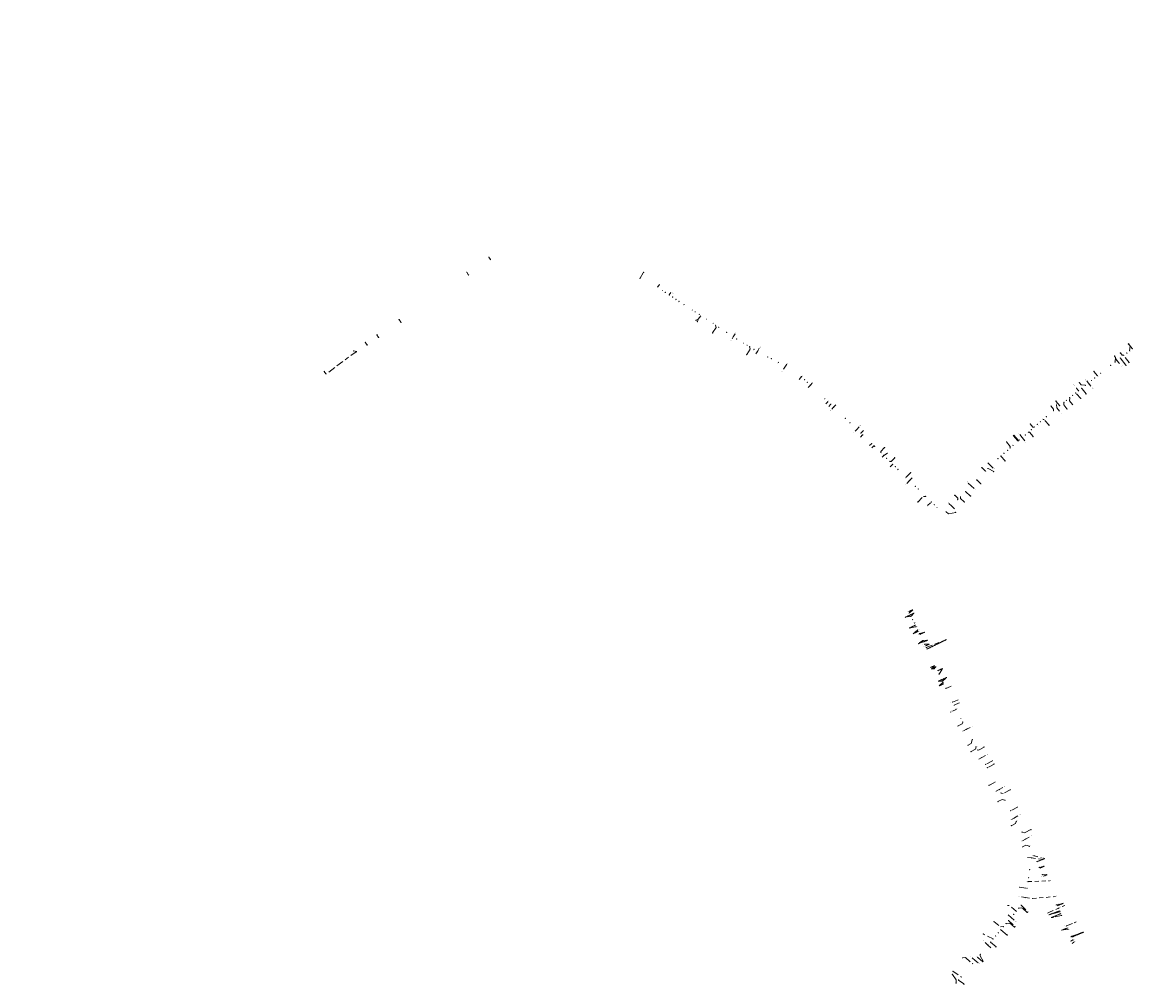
# Model space of a CAD drawing. Header units: inches. Extents: x 0 to 191500, y 0 to 342750.
# Tile 344 of 547: x 184623 to 185315, y 336118 to 336718. Entities that reach past the tile are written whole.
import ezdxf

# ---------------------------------------------------------------- set-up
doc = ezdxf.new("R2010")
doc.units = ezdxf.units.IN
doc.header["$MEASUREMENT"] = 0
for name, pattern in [('RI-GWA_HUISAANSLUITING', [23, 4, -1.8, 2.6, -1.8, 4.6, -1.8, 4.6, -1.8]), ('RI-HWA_KOLKAANSLUITING', [4.3, 2.5, -1.8]), ('STIPPELFIJN', [0.375, 0.25, -0.125])]:
    doc.linetypes.add(name, pattern=pattern)
doc.layers.get('0').update_dxf_attribs({"lineweight": 20})
for name, color, linetype, lineweight in [('ECW', 150, 'Continuous', 20), ('LOODLIJN', 11, 'STIPPELFIJN', 20), ('N-WE-RI-GWA-MAATVOERING-T25', 30, 'RI-GWA_HUISAANSLUITING', 20), ('N-WE-RI-GWA_HUISAANSLUITING', 30, 'RI-GWA_HUISAANSLUITING', 20), ('N-WE-RI-GWA_RIOOLPUT_ONTSTOPPINGSPUT-G', 30, 'Continuous', 20), ('N-WE-RI-HWA-MAATVOERING-T25', 151, 'Continuous', 20), ('N-WE-RI-HWA_KOLKAANSLUITING', 150, 'RI-HWA_KOLKAANSLUITING', 20), ('N-WE-RI-INLAAT', 7, 'Continuous', 20), ('Tekst algemeen', 7, 'Continuous', 20)]:
    doc.layers.add(name, color=color, linetype=linetype, lineweight=lineweight)
doc.styles.add('ISO', font='isocpeur.ttf', dxfattribs={"height": 2.5})
picture_1 = doc.add_image_def('image1.ecw', size_in_pixel=(220000, 285000))

# ---------------------------------------------------------------- blocks, each defined once
blk = doc.blocks.new('A$C2C270354')
h = blk.add_hatch(color=256)
h.dxf.hatch_style = 1
edge = h.paths.add_edge_path()
edge.add_arc((0, 0), 0.1, 0, 360)
blk.add_circle((0, 0), 0.1)

msp = doc.modelspace()

# ---------------------------------------------------------------- linework, layer by layer
at = {"layer": 'LOODLIJN'}
for p, q in [((185172.67528, 336347.35125), (185176.03686, 336348.87896)), ((185175.00986, 336350.97254), (185177.55497, 336352.13976)), ((185176.00159, 336348.93443), (185178.30665, 336350.02494)), ((185175.3509, 336340.69642), (185179.10276, 336342.48951)), ((185180.95654, 336338.68236), (185177.68367, 336337.18293)), ((185181.87764, 336336.76826), (185184.92157, 336338.09737)), ((185184.01687, 336332.35516), (185180.80542, 336330.84217)), ((185184.17176, 336332.00024), (185186.79116, 336333.14843)), ((185185.36853, 336329.55397), (185187.78286, 336330.62196)), ((185186.34184, 336327.58338), (185198.43608, 336333.49109)), ((185186.79116, 336333.14843), (185186.84738, 336333.17097)), ((185187.78286, 336330.62196), (185187.8093, 336330.63353)), ((185188.5011, 336316.09143), (185191.30549, 336317.29995)), ((185191.70866, 336316.44723), (185188.97383, 336315.21406)), ((185195.97618, 336315.4993), (185192.89674, 336314.03024)), ((185193.26578, 336307.52388), (185195.54141, 336308.55604)), ((185198.7665, 336309.97346), (185195.57591, 336308.47622)), ((185193.9263, 336304.65515), (185196.7757, 336305.95161)), ((185254.77353, 336195.08704), (185259.7386, 336197.08216)), ((185259.30845, 336192.24367), (185256.61371, 336191.06893)), ((185261.32288, 336187.00223), (185258.93123, 336186.0536)), ((185271.29341, 336169.20616), (185267.43313, 336167.63179)), ((185262.29545, 336162.00549), (185268.91379, 336164.44599)), ((185263.73188, 336160.26317), (185269.68374, 336162.75667)), ((185273.83648, 336153.80114), (185270.19743, 336152.41042)), ((185284.00074, 336151.26123), (185276.46036, 336148.07563))]:
    msp.add_line(p, q, dxfattribs=at)
at = {"layer": 'N-WE-RI-GWA-MAATVOERING-T25'}
for p, q in [((185187.7588, 336330.63365), (185187.8093, 336330.63353)), ((185200.93081, 336304.30019), (185201.46626, 336304.52347))]:
    msp.add_line(p, q, dxfattribs=at)
at = {"layer": 'N-WE-RI-GWA_HUISAANSLUITING'}
for p, q in [((184913.40999, 336571.80278), (184914.40745, 336570.27791)), ((184899.67559, 336562.35328), (184900.78636, 336560.56669)), ((185007.57558, 336558.63083), (185009.8, 336562.35314)), ((185045.44557, 336535.12369), (185043.87346, 336533.17987)), ((184857.49796, 336532.82756), (184858.61388, 336531.17213)), ((185043.87346, 336533.17987), (185042.48646, 336532.42385)), ((185043.32547, 336531.5434), (185043.87346, 336533.17987)), ((185052.81079, 336524.54243), (185054.98862, 336527.87595)), ((185054.98862, 336527.87595), (185054.66993, 336529.3981)), ((184843.70363, 336523.3455), (184844.73774, 336521.81239)), ((184836.42655, 336518.72443), (184837.59393, 336516.99375)), ((185074.06959, 336511.08234), (185076.17245, 336514.62671)), ((185076.17245, 336514.62671), (185075.82294, 336515.99742)), ((185311.83996, 336517.71178), (185312.8578, 336516.394)), ((185311.93314, 336517.79815), (185314.23535, 336514.81753)), ((185312.8578, 336516.394), (185312.52529, 336513.49669)), ((184830.66026, 336512.84439), (184812.24201, 336499.13919)), ((184829.13018, 336513.37089), (184831.23638, 336512.99722)), ((184831.17451, 336512.84792), (184830.66026, 336512.84439)), ((185303.23209, 336510.11942), (185303.84823, 336509.32172)), ((185303.84823, 336509.32172), (185303.48724, 336506.51726)), ((185306.83673, 336512.07877), (185307.90962, 336510.68972)), ((185307.90962, 336510.68972), (185308.79962, 336510.61806)), ((185312.29782, 336506.08902), (185308.79916, 336510.61866)), ((185312.29782, 336506.08902), (185308.79916, 336510.61866)), ((184811.87928, 336499.15588), (184810.81945, 336500.6076)), ((185290.39583, 336500.57293), (185292.5202, 336497.90779)), ((184812.24201, 336499.13919), (184811.87928, 336499.15588)), ((185281.29704, 336493.52175), (185282.33529, 336492.21921)), ((185282.19645, 336483.60537), (185279.03937, 336487.15944)), ((185279.47587, 336490.16204), (185280.76837, 336488.54052)), ((185282.33529, 336492.21921), (185285.00508, 336491.91805)), ((185285.47547, 336486.5253), (185282.66448, 336490.05186)), ((185266.71153, 336482.13317), (185269.04979, 336479.19968)), ((185271.50419, 336479.74938), (185271.67873, 336481.29519)), ((185273.53537, 336477.20115), (185271.50419, 336479.74938)), ((185275.07642, 336482.34101), (185275.28269, 336484.16788)), ((185277.02443, 336479.89712), (185275.07642, 336482.34101)), ((185263.50765, 336479.10883), (185265.18025, 336477.01046)), ((185265.18025, 336477.01046), (185265.06946, 336476.02641)), ((185250.64405, 336467.84961), (185252.31699, 336465.92198)), ((185252.31699, 336465.92198), (185253.16336, 336465.86216)), ((185259.28829, 336470.64813), (185258.72401, 336470.68804)), ((185262.43384, 336467.0237), (185259.28829, 336470.64813)), ((185240.20701, 336460.47825), (185243.10818, 336457.13542)), ((185240.51444, 336460.81145), (185243.12074, 336457.80837)), ((185250.11065, 336462.68307), (185249.54642, 336462.72294)), ((185252.47309, 336459.96099), (185250.11065, 336462.68307)), ((185159.96506, 336453.11937), (185157.6183, 336450.72273)), ((185235.85898, 336456.71668), (185238.17303, 336453.77917)), ((185238.17303, 336453.77917), (185238.10791, 336452.79449)), ((185243.12074, 336457.80837), (185243.82685, 336457.7576)), ((185157.6183, 336450.72273), (185157.62574, 336450.01566)), ((185163.9596, 336444.5077), (185163.25254, 336444.50026)), ((185166.23856, 336446.8351), (185163.9596, 336444.5077)), ((185234.9543, 336444.78915), (185232.44299, 336447.87935)), ((185176.25103, 336437.5915), (185173.372, 336434.65127)), ((185220.43318, 336440.70801), (185222.7032, 336438.52948)), ((185227.91209, 336438.14984), (185224.23159, 336440.12204)), ((185219.88262, 336430.52857), (185217.35381, 336432.95547)), ((185180.62333, 336419.1716), (185184.0822, 336422.70399)), ((185184.0828, 336422.704), (185185.49666, 336422.7192)), ((185203.60614, 336423.4322), (185205.49279, 336421.62159)), ((185205.49281, 336421.62053), (185205.51361, 336420.63139)), ((185207.28408, 336421.45196), (185207.2637, 336422.44167)), ((185209.55136, 336419.27705), (185207.28408, 336421.45196)), ((185175.3984, 336350.1835), (185177.53899, 336352.14)), ((185175.3509, 336340.69642), (185179.57082, 336341.54831)), ((185180.37556, 336339.38226), (185177.68367, 336337.18293)), ((185180.37556, 336339.38226), (185180.53517, 336339.51266)), ((185181.66214, 336337.23669), (185184.92051, 336338.09701)), ((185184.85881, 336330.64235), (185187.7588, 336330.63365)), ((185185.89777, 336328.49038), (185198.43608, 336333.49109)), ((185191.71759, 336316.44774), (185188.5011, 336316.09143)), ((185190.80696, 336315.37628), (185188.92201, 336315.36949)), ((185191.70866, 336316.44723), (185190.80696, 336315.37628)), ((185193.83517, 336312.05389), (185195.74318, 336315.10668)), ((185195.74318, 336315.10668), (185195.97618, 336315.4993)), ((185193.9263, 336304.65515), (185196.32506, 336306.89688)), ((185198.18697, 336303.08721), (185200.93081, 336304.30019)), ((185202.32696, 336294.52818), (185205.35725, 336295.83483)), ((185203.28292, 336292.55494), (185206.01652, 336293.79084)), ((185205.35725, 336295.83483), (185205.71692, 336295.98823)), ((185206.01652, 336293.79084), (185206.64858, 336294.07627)), ((185205.74812, 336279.70982), (185208.33062, 336281.10634)), ((185208.33062, 336281.10634), (185208.62404, 336282.08999)), ((185211.9012, 336267.71595), (185213.88178, 336268.78697)), ((185213.84053, 336263.70403), (185216.48211, 336265.1325)), ((185213.88178, 336268.78697), (185214.5699, 336271.09468)), ((185216.48211, 336265.1325), (185216.94825, 336266.69656)), ((185217.99853, 336264.75434), (185218.40493, 336264.63351)), ((185221.87959, 336266.51248), (185218.40493, 336264.63351)), ((185227.14749, 336257.97855), (185222.90364, 336255.68363)), ((185228.12751, 336255.95581), (185223.97171, 336253.70851)), ((185224.93172, 336242.63233), (185228.82331, 336244.73675)), ((185233.7521, 336237.53354), (185232.53491, 336237.90562)), ((185233.7521, 336237.53354), (185232.53491, 336237.90562)), ((185238.2254, 336239.91227), (185233.7521, 336237.53354)), ((185230.5814, 336232.54236), (185233.23984, 336233.95601)), ((185233.23984, 336233.95601), (185234.90592, 336233.44683)), ((185242.72269, 336229.10903), (185238.42722, 336226.82487)), ((185238.80765, 336217.52953), (185241.58211, 336219.00487)), ((185241.58211, 336219.00487), (185241.94852, 336220.2029)), ((185247.27383, 336213.02968), (185245.46989, 336213.58081)), ((185251.13283, 336215.08174), (185247.27383, 336213.02968)), ((185245.85222, 336204.35656), (185247.87693, 336205.43342)), ((185247.87693, 336205.43342), (185250.17721, 336204.73554)), ((185256.38594, 336191.56205), (185259.30845, 336192.24367)), ((185258.46176, 336187.04722), (185261.32288, 336187.00223)), ((185243.97407, 336179.24874), (185248.57653, 336178.53383)), ((185237.64046, 336167.92567), (185236.70382, 336167.84189)), ((185241.99154, 336164.28996), (185237.64046, 336167.92567)), ((185245.10154, 336168.01157), (185249.21361, 336163.87974)), ((185267.14674, 336168.26112), (185271.29341, 336169.20616)), ((185271.29341, 336169.20616), (185271.31676, 336169.2114)), ((185245.53087, 336166.31086), (185243.53051, 336166.13158)), ((185248.84717, 336163.53957), (185245.53087, 336166.31086)), ((185262.80658, 336162.13414), (185262.29545, 336162.00549)), ((185269.15066, 336163.93279), (185262.80658, 336162.13414)), ((185270.1748, 336161.67866), (185263.73428, 336160.2637)), ((185228.09162, 336157.84693), (185232.10826, 336154.49039)), ((185232.10826, 336154.49039), (185233.944, 336154.65982)), ((185238.0386, 336156.80092), (185235.54709, 336156.57818)), ((185237.15055, 336158.49695), (185241.25937, 336154.69152)), ((185240.92608, 336154.38797), (185238.0386, 336156.80092)), ((185240.92608, 336154.38797), (185238.0386, 336156.80092)), ((185273.23808, 336155.06471), (185278.41272, 336157.20551)), ((185278.41272, 336157.20551), (185278.78358, 336157.35538)), ((185278.78358, 336157.35538), (185279.30712, 336157.5703)), ((185227.53162, 336146.9864), (185221.50447, 336149.99865)), ((185274.17229, 336153.06043), (185270.19743, 336152.41042)), ((185276.21308, 336148.61117), (185277.15148, 336148.95544)), ((185277.15148, 336148.95544), (185284.00174, 336151.26157)), ((185277.85193, 336145.06021), (185276.87845, 336144.25064)), ((185210.25607, 336135.35891), (185208.49243, 336135.20092)), ((185210.25607, 336135.35891), (185214.70686, 336131.63955)), ((185221.09912, 336132.80979), (185217.91305, 336135.47626)), ((185219.43259, 336136.41528), (185219.51615, 336137.39462)), ((185219.43259, 336136.41528), (185221.33969, 336133.12936)), ((185202.51497, 336126.87991), (185207.67477, 336123.29427)), ((185204.52433, 336121.52117), (185202.04936, 336124.9352)), ((185204.52433, 336121.52117), (185204.44889, 336119.47427)), ((185206.06179, 336121.38422), (185209.45557, 336118.80659))]:
    msp.add_line(p, q, dxfattribs=at)
at = {"layer": 'N-WE-RI-GWA_HUISAANSLUITING', "ltscale": 100}
for p, q in [((185306.69897, 336508.99648), (185310.28653, 336504.38066)), ((185108.20583, 336497.32432), (185106.7298, 336495.59208)), ((185124.56005, 336481.72626), (185123.29623, 336480.41922)), ((185126.29678, 336480.06983), (185125.108, 336478.7712)), ((185146.2692, 336461.02088), (185144.999, 336459.68947)), ((185145.11138, 336462.12517), (185146.78086, 336463.75103)), ((185151.90668, 336455.6123), (185150.60323, 336454.39153)), ((185153.33646, 336454.21383), (185152.07935, 336453.00853)), ((185165.06316, 336442.77642), (185163.41234, 336441.20806)), ((185210.38319, 336425.69215), (185213.51248, 336422.90492)), ((185198.26584, 336413.06599), (185199.72545, 336411.85691)), ((185199.72545, 336411.85691), (185204.3074, 336412.72584)), ((185232.34091, 336152.74146), (185236.38731, 336149.39266)), ((185225.92853, 336145.06804), (185229.41844, 336142.01526))]:
    msp.add_line(p, q, dxfattribs=at)
at = {"layer": 'N-WE-RI-GWA_RIOOLPUT_ONTSTOPPINGSPUT-G'}
for p, q in [((184913.47195, 336571.89017), (184913.2917, 336571.80352)), ((184913.3385, 336571.93697), (184913.42515, 336571.75672)), ((184899.74138, 336562.43646), (184899.56113, 336562.3498)), ((184899.60793, 336562.48326), (184899.69458, 336562.303)), ((185009.89012, 336562.39646), (185009.70987, 336562.30981)), ((185009.75667, 336562.44326), (185009.84332, 336562.26301)), ((184857.563, 336532.90554), (184857.38275, 336532.81888)), ((184857.42955, 336532.95234), (184857.5162, 336532.77209)), ((185042.57659, 336532.46717), (185042.39634, 336532.38052)), ((185042.44313, 336532.51397), (185042.52979, 336532.33372)), ((185043.4156, 336531.58673), (185043.23534, 336531.50007)), ((185043.28214, 336531.63353), (185043.3688, 336531.45328)), ((184843.76424, 336523.42786), (184843.58398, 336523.34121)), ((184843.63078, 336523.47466), (184843.71744, 336523.29441)), ((185052.90091, 336524.58576), (185052.72066, 336524.49911)), ((185052.76746, 336524.63256), (185052.85411, 336524.45231)), ((184836.49316, 336518.80433), (184836.31291, 336518.71767)), ((184836.35971, 336518.85113), (184836.44637, 336518.67088)), ((185311.93009, 336517.75511), (185311.74984, 336517.66845)), ((185311.79663, 336517.8019), (185311.88329, 336517.62165)), ((185312.02327, 336517.84148), (185311.84302, 336517.75482)), ((185311.88982, 336517.88827), (185311.97647, 336517.70802)), ((184829.16133, 336513.41392), (184828.98108, 336513.32726)), ((184829.02788, 336513.46072), (184829.11454, 336513.28046)), ((185074.15971, 336511.12567), (185073.97946, 336511.03902)), ((185074.02626, 336511.17247), (185074.11291, 336510.99222)), ((185303.32221, 336510.16275), (185303.14196, 336510.07609)), ((185303.18876, 336510.20955), (185303.27542, 336510.0293)), ((185306.92685, 336512.12209), (185306.7466, 336512.03544)), ((185306.7934, 336512.16889), (185306.88006, 336511.98864)), ((184810.88976, 336500.67106), (184810.7095, 336500.5844)), ((184810.7563, 336500.71785), (184810.84296, 336500.5376)), ((185290.48596, 336500.61626), (185290.3057, 336500.5296)), ((185290.3525, 336500.66305), (185290.43916, 336500.4828)), ((185310.37666, 336504.42399), (185310.19641, 336504.33733)), ((185310.2432, 336504.47079), (185310.32986, 336504.29054)), ((185312.38795, 336506.13235), (185312.20769, 336506.04569)), ((185312.25449, 336506.17914), (185312.34115, 336505.99889)), ((185281.38717, 336493.56508), (185281.20691, 336493.47842)), ((185281.25371, 336493.61188), (185281.34037, 336493.43163)), ((185279.56599, 336490.20537), (185279.38574, 336490.11872)), ((185279.43254, 336490.25217), (185279.51919, 336490.07192)), ((185285.5656, 336486.56863), (185285.38535, 336486.48197)), ((185285.43215, 336486.61543), (185285.5188, 336486.43517)), ((185263.59778, 336479.15215), (185263.41753, 336479.0655)), ((185263.46433, 336479.19895), (185263.55098, 336479.0187)), ((185266.80165, 336482.17649), (185266.6214, 336482.08984)), ((185266.6682, 336482.22329), (185266.75486, 336482.04304)), ((185277.11456, 336479.94045), (185276.93431, 336479.85379)), ((185276.98111, 336479.98725), (185277.06776, 336479.807)), ((185282.28658, 336483.6487), (185282.10632, 336483.56205)), ((185282.15312, 336483.6955), (185282.23978, 336483.51525)), ((185273.62549, 336477.24448), (185273.44524, 336477.15782)), ((185273.49204, 336477.29128), (185273.5787, 336477.11102)), ((185250.73417, 336467.89293), (185250.55392, 336467.80628)), ((185250.60072, 336467.93973), (185250.68738, 336467.75948)), ((185262.52397, 336467.06703), (185262.34371, 336466.98037)), ((185262.39051, 336467.11383), (185262.47717, 336466.93357)), ((185240.29714, 336460.52158), (185240.11689, 336460.43492)), ((185240.16369, 336460.56837), (185240.25034, 336460.38812)), ((185240.60456, 336460.85478), (185240.42431, 336460.76813)), ((185240.47111, 336460.90158), (185240.55776, 336460.72133)), ((185252.56321, 336460.00432), (185252.38296, 336459.91766)), ((185252.42976, 336460.05111), (185252.51642, 336459.87086)), ((185160.05519, 336453.1627), (185159.87494, 336453.07604)), ((185159.92173, 336453.2095), (185160.00839, 336453.02925)), ((185235.94911, 336456.76), (185235.76885, 336456.67335)), ((185235.81565, 336456.8068), (185235.90231, 336456.62655)), ((185166.32868, 336446.87843), (185166.14843, 336446.79177)), ((185166.19523, 336446.92522), (185166.28188, 336446.74497)), ((185235.04442, 336444.83248), (185234.86417, 336444.74582)), ((185234.91097, 336444.87928), (185234.99763, 336444.69902)), ((185176.34116, 336437.63483), (185176.1609, 336437.54817)), ((185176.2077, 336437.68163), (185176.29436, 336437.50137)), ((185220.52331, 336440.75134), (185220.34306, 336440.66468)), ((185220.38985, 336440.79814), (185220.47651, 336440.61789)), ((185228.00221, 336438.19317), (185227.82196, 336438.10652)), ((185227.86876, 336438.23997), (185227.95541, 336438.05972)), ((185219.97274, 336430.5719), (185219.79249, 336430.48525)), ((185219.83929, 336430.6187), (185219.92595, 336430.43845)), ((185180.71697, 336419.21493), (185180.53671, 336419.12827)), ((185180.58351, 336419.26173), (185180.67017, 336419.08147)), ((185203.69627, 336423.47553), (185203.51602, 336423.38887)), ((185203.56282, 336423.52233), (185203.64947, 336423.34207)), ((185209.64149, 336419.32038), (185209.46124, 336419.23373)), ((185209.50803, 336419.36718), (185209.59469, 336419.18693)), ((185213.6026, 336422.94824), (185213.42235, 336422.86159)), ((185213.46915, 336422.99504), (185213.55581, 336422.81479)), ((185204.34793, 336412.76279), (185204.16768, 336412.67614)), ((185204.21448, 336412.80959), (185204.30113, 336412.62934)), ((185205.83824, 336279.75315), (185205.65799, 336279.66649)), ((185205.70479, 336279.79994), (185205.79144, 336279.61969)), ((185211.99133, 336267.75928), (185211.81108, 336267.67262)), ((185211.85787, 336267.80608), (185211.94453, 336267.62582)), ((185221.96971, 336266.5558), (185221.78946, 336266.46915)), ((185221.83626, 336266.6026), (185221.92291, 336266.42235)), ((185213.93066, 336263.74735), (185213.7504, 336263.6607)), ((185213.7972, 336263.79415), (185213.88386, 336263.6139)), ((185227.23762, 336258.02187), (185227.05737, 336257.93522)), ((185227.10417, 336258.06867), (185227.19082, 336257.88842)), ((185228.21763, 336255.99914), (185228.03738, 336255.91249)), ((185228.08418, 336256.04594), (185228.17084, 336255.86569)), ((185225.02185, 336242.67565), (185224.8416, 336242.589)), ((185224.8884, 336242.72245), (185224.97505, 336242.5422)), ((185238.31553, 336239.95559), (185238.13527, 336239.86894)), ((185238.18207, 336240.00239), (185238.26873, 336239.82214)), ((185230.67153, 336232.58569), (185230.49128, 336232.49903)), ((185230.53808, 336232.63249), (185230.62473, 336232.45224)), ((185242.81282, 336229.15236), (185242.63257, 336229.0657)), ((185242.67937, 336229.19916), (185242.76602, 336229.0189)), ((185238.89778, 336217.57285), (185238.71753, 336217.4862)), ((185238.76433, 336217.61965), (185238.85098, 336217.4394)), ((185251.22296, 336215.12507), (185251.0427, 336215.03841)), ((185251.0895, 336215.17187), (185251.17616, 336214.99162)), ((185245.94235, 336204.39989), (185245.7621, 336204.31323)), ((185245.80889, 336204.44669), (185245.89555, 336204.26643)), ((185258.91952, 336192.17258), (185258.73927, 336192.08592)), ((185258.78606, 336192.21938), (185258.87272, 336192.03913)), ((185261.03898, 336187.06126), (185260.85873, 336186.9746)), ((185260.90553, 336187.10806), (185260.99218, 336186.92781)), ((185244.0642, 336179.29207), (185243.88395, 336179.20542)), ((185243.93075, 336179.33887), (185244.0174, 336179.15862)), ((185236.79395, 336167.88522), (185236.61369, 336167.79856)), ((185236.66049, 336167.93202), (185236.74715, 336167.75177)), ((185270.69157, 336169.09837), (185270.51131, 336169.01172)), ((185270.55811, 336169.14517), (185270.64477, 336168.96492)), ((185248.93729, 336163.58289), (185248.75704, 336163.49624)), ((185248.80384, 336163.62969), (185248.89049, 336163.44944)), ((185249.30374, 336163.92307), (185249.12348, 336163.83641)), ((185249.17028, 336163.96987), (185249.25694, 336163.78961)), ((185263.41253, 336162.32161), (185263.23228, 336162.23495)), ((185263.27908, 336162.3684), (185263.36573, 336162.18815)), ((185264.81695, 336160.58896), (185264.90361, 336160.40871)), ((185228.18175, 336157.89026), (185228.0015, 336157.80361)), ((185228.04829, 336157.93706), (185228.13495, 336157.75681)), ((185241.01621, 336154.4313), (185240.83595, 336154.34464)), ((185240.88275, 336154.4781), (185240.96941, 336154.29784)), ((185241.34949, 336154.73485), (185241.16924, 336154.64819)), ((185241.21604, 336154.78165), (185241.30269, 336154.6014)), ((185264.95041, 336160.54217), (185264.77016, 336160.45551)), ((185278.50285, 336157.24884), (185278.3226, 336157.16218)), ((185278.36939, 336157.29563), (185278.45605, 336157.11538)), ((185221.5946, 336150.04198), (185221.41435, 336149.95532)), ((185221.46115, 336150.08877), (185221.5478, 336149.90852)), ((185236.47743, 336149.43599), (185236.29718, 336149.34933)), ((185236.34398, 336149.48279), (185236.43064, 336149.30253)), ((185229.50856, 336142.05859), (185229.32831, 336141.97194)), ((185229.37511, 336142.10539), (185229.46176, 336141.92514)), ((185208.58256, 336135.24425), (185208.40231, 336135.1576)), ((185208.44911, 336135.29105), (185208.53576, 336135.1108)), ((185221.05579, 336132.89992), (185221.14244, 336132.71967)), ((185221.42982, 336133.17269), (185221.24957, 336133.08603)), ((185221.29636, 336133.21949), (185221.38302, 336133.03924)), ((185202.6051, 336126.92324), (185202.42485, 336126.83658)), ((185202.47164, 336126.97004), (185202.5583, 336126.78978)), ((185221.18924, 336132.85312), (185221.00899, 336132.76647)), ((185202.13948, 336124.97853), (185201.95923, 336124.89188)), ((185202.00603, 336125.02533), (185202.09269, 336124.84508)), ((185209.54569, 336118.84992), (185209.36544, 336118.76327)), ((185209.41224, 336118.89672), (185209.4989, 336118.71647))]:
    msp.add_line(p, q, dxfattribs=at)
for centre in [(184913.38183, 336571.84684), (184899.65126, 336562.39313), (185009.8, 336562.35314), (184857.47288, 336532.86221), (185042.48646, 336532.42385), (185043.32547, 336531.5434), (184843.67411, 336523.38453), (185052.81079, 336524.54243), (184836.40304, 336518.761), (185311.83996, 336517.71178), (185311.93314, 336517.79815), (184829.07121, 336513.37059), (185074.06959, 336511.08234), (185303.23209, 336510.11942), (185306.83673, 336512.07877), (184810.79963, 336500.62773), (185290.39583, 336500.57293), (185310.28653, 336504.38066), (185312.29782, 336506.08902), (185281.29704, 336493.52175), (185279.47587, 336490.16204), (185285.47547, 336486.5253), (185263.50765, 336479.10883), (185266.71153, 336482.13317), (185277.02443, 336479.89712), (185282.19645, 336483.60537), (185273.53537, 336477.20115), (185250.64405, 336467.84961), (185262.43384, 336467.0237), (185240.20701, 336460.47825), (185240.51444, 336460.81145), (185252.47309, 336459.96099), (185159.96506, 336453.11937), (185235.85898, 336456.71668), (185166.23856, 336446.8351), (185234.9543, 336444.78915), (185176.25103, 336437.5915), (185220.43318, 336440.70801), (185227.91209, 336438.14984), (185219.88262, 336430.52857), (185180.62684, 336419.1716), (185203.60614, 336423.4322), (185209.55136, 336419.27705), (185213.51248, 336422.90492), (185204.2578, 336412.71946), (185205.74812, 336279.70982), (185211.9012, 336267.71595), (185221.87959, 336266.51248), (185213.84053, 336263.70403), (185227.14749, 336257.97855), (185228.12751, 336255.95581), (185224.93172, 336242.63233), (185238.2254, 336239.91227), (185230.5814, 336232.54236), (185242.72269, 336229.10903), (185238.80765, 336217.52953), (185251.13283, 336215.08174), (185245.85222, 336204.35656), (185258.82939, 336192.12925), (185260.94885, 336187.01793), (185243.97407, 336179.24874), (185236.70382, 336167.84189), (185270.60144, 336169.05504), (185248.84717, 336163.53957), (185249.21361, 336163.87974), (185263.3224, 336162.27828), (185264.86028, 336160.49884), (185228.09162, 336157.84693), (185240.92608, 336154.38797), (185241.25937, 336154.69152), (185278.41272, 336157.20551), (185221.50447, 336149.99865), (185236.38731, 336149.39266), (185229.41844, 336142.01526), (185208.49243, 336135.20092), (185221.09912, 336132.80979), (185221.33969, 336133.12936), (185202.51497, 336126.87991), (185202.04936, 336124.9352), (185209.45557, 336118.80659)]:
    msp.add_circle(centre, 0.1, dxfattribs=at)
at = {"layer": 'N-WE-RI-HWA_KOLKAANSLUITING', "ltscale": 100}
for p, q in [((185018.22329, 336553.20927), (185018.71198, 336553.32746)), ((185018.71198, 336553.32746), (185019.70107, 336554.70948)), ((185025.79971, 336548.25947), (185026.86694, 336549.85296)), ((185080.73835, 336513.08053), (185081.85648, 336515.05692)), ((185080.73835, 336513.08053), (185079.80823, 336511.46179)), ((185159.41305, 336448.27033), (185161.657, 336449.598))]:
    msp.add_line(p, q, dxfattribs=at)
at = {"layer": 'N-WE-RI-HWA_KOLKAANSLUITING'}
for p, q in [((185065.69706, 336522.19481), (185064.88461, 336520.91883)), ((185065.69706, 336522.19481), (185066.76722, 336523.93003)), ((185304.72044, 336507.46828), (185303.92713, 336508.51213)), ((185304.72044, 336507.46828), (185307.04993, 336504.44711)), ((185098.18064, 336503.82426), (185097.03134, 336502.07991)), ((185098.18064, 336503.82426), (185099.00514, 336505.08965)), ((185113.70548, 336492.07896), (185114.73049, 336493.27311)), ((185286.85766, 336493.39422), (185285.84107, 336494.72371)), ((185286.85766, 336493.39422), (185288.90436, 336490.7925)), ((185113.70548, 336492.07896), (185112.42504, 336490.62769)), ((185128.17824, 336478.27537), (185129.5106, 336479.6891)), ((185267.30825, 336477.81151), (185267.08811, 336479.89755)), ((185128.17824, 336478.27537), (185127.08087, 336477.11851)), ((185267.30825, 336477.81151), (185269.42402, 336475.20605)), ((185142.65101, 336464.47178), (185144.06909, 336465.98177)), ((185142.65101, 336464.47178), (185141.59035, 336463.35433)), ((185245.65963, 336459.34977), (185244.13627, 336461.20057)), ((185245.65963, 336459.34977), (185247.39085, 336457.22427)), ((185159.41305, 336448.27033), (185158.41656, 336447.25211)), ((185225.96264, 336441.92578), (185224.04667, 336443.8786)), ((185225.96264, 336441.92578), (185227.64839, 336440.26591)), ((185175.49812, 336432.53755), (185173.75154, 336430.72754)), ((185175.49812, 336432.53755), (185177.34826, 336434.49625)), ((185213.84529, 336429.29962), (185211.93848, 336431.06888)), ((185213.84529, 336429.29962), (185215.70501, 336427.56566)), ((185186.74903, 336416.95371), (185189.03814, 336419.29408)), ((185201.72794, 336416.67346), (185200.05731, 336418.26402)), ((185201.72794, 336416.67346), (185203.812, 336414.66627)), ((185176.40393, 336348.08418), (185172.67528, 336347.35125)), ((185176.40393, 336348.08418), (185178.33652, 336350.0406)), ((185183.7675, 336332.85265), (185180.80542, 336330.84217)), ((185183.7675, 336332.85265), (185186.75162, 336333.16097)), ((185186.75162, 336333.16097), (185186.85075, 336333.17132)), ((185195.98332, 336307.64227), (185193.26578, 336307.52388)), ((185195.98332, 336307.64227), (185198.7665, 336309.97346)), ((185201.35449, 336288.49083), (185200.8728, 336288.24995)), ((185204.49278, 336290.0404), (185201.35449, 336288.49083)), ((185211.04996, 336277.60391), (185214.10597, 336279.26005)), ((185211.04996, 336277.60391), (185209.15533, 336276.57535)), ((185220.51576, 336260.09938), (185218.65123, 336259.08563)), ((185220.51576, 336260.09938), (185223.58755, 336261.76407)), ((185231.38462, 336240.0688), (185229.52775, 336239.05164)), ((185231.38462, 336240.0688), (185234.44514, 336241.72216)), ((185240.77475, 336222.41022), (185243.97832, 336224.14954)), ((185240.77475, 336222.41022), (185239.04973, 336221.47816)), ((185247.81735, 336209.16629), (185245.93612, 336208.18798)), ((185247.81735, 336209.16629), (185251.1352, 336210.96765)), ((185251.52346, 336197.50548), (185248.71481, 336197.85709)), ((185251.49464, 336197.50902), (185257.54908, 336196.76558)), ((185253.02178, 336198.85281), (185257.66335, 336197.61089)), ((185258.45438, 336197.40231), (185258.93945, 336197.27097)), ((185249.22919, 336182.68108), (185262.65111, 336183.20672)), ((185247.68601, 336172.80089), (185244.46403, 336173.30916)), ((185247.68601, 336172.80089), (185252.02041, 336172.15018)), ((185252.02041, 336172.15018), (185266.43609, 336173.42729)), ((185262.61625, 336163.69491), (185272.1546, 336167.89489)), ((185238.7537, 336160.41537), (185236.64388, 336162.20961)), ((185262.61637, 336163.69496), (185261.35439, 336163.13736)), ((185238.7537, 336160.41537), (185241.11676, 336158.35202)), ((185280.37192, 336150.03843), (185283.7403, 336151.63009)), ((185224.32761, 336143.15229), (185222.17413, 336145.17324)), ((185224.32761, 336143.15229), (185226.3238, 336141.33266)), ((185276.36507, 336145.89496), (185275.77841, 336145.59958)), ((185277.25801, 336146.34514), (185276.36507, 336145.89496)), ((185216.33806, 336133.59153), (185214.02633, 336135.50884)), ((185216.33806, 336133.59153), (185218.35861, 336131.93039))]:
    msp.add_line(p, q, dxfattribs=at)

# ---------------------------------------------------------------- block references
at = {"layer": 'N-WE-RI-INLAAT', "rotation": 0.06357443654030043}
for p in [(184914.40745, 336570.27791), (184900.78636, 336560.56669), (185007.57558, 336558.63083), (185021.61384, 336550.99417), (185023.29259, 336549.89742), (185025.79971, 336548.25947), (185027.89264, 336546.89213), (185029.98557, 336545.52478), (185031.91107, 336544.26682), (185035.00861, 336542.24315), (185040.26477, 336538.80841), (185041.93933, 336537.71487), (185044.45091, 336536.07414), (184858.61388, 336531.17213), (185048.95391, 336533.13405), (185053.13883, 336530.39791), (185054.66993, 336529.3981), (185056.66299, 336528.0911), (184844.73774, 336521.81239), (185061.50964, 336524.92707), (185065.69706, 336522.19481), (185067.78982, 336520.82718), (184837.59393, 336516.99375), (185072.1381, 336518.18304), (185074.28816, 336516.90741), (185075.82294, 336515.99742), (185078.58828, 336514.35616), (185314.23535, 336514.81753), (185080.73835, 336513.08053), (185087.12382, 336509.65493), (185089.33518, 336508.48879), (185304.72044, 336507.46828), (185306.69897, 336508.99648), (185308.79962, 336510.61806), (185310.77768, 336512.14688), (185312.52529, 336513.49669), (185093.75791, 336506.15653), (185098.18064, 336503.82426), (185300.76337, 336504.41187), (185303.48724, 336506.51726), (185108.20583, 336497.32432), (185110.08729, 336495.52985), (185111.82402, 336493.87342), (185286.85766, 336493.39422), (185288.8126, 336494.95249), (185290.76754, 336496.51076), (185292.5197, 336497.90841), (185294.47514, 336499.46606), (185113.70548, 336492.07896), (185279.03788, 336487.16112), (185280.76109, 336488.53522), (185282.66219, 336490.05058), (185284.9978, 336491.91275), (185122.67859, 336483.52073), (185124.56005, 336481.72626), (185126.29678, 336480.06983), (185269.04979, 336479.19968), (185271.67873, 336481.29519), (185273.17307, 336482.48632), (185275.28269, 336484.16788), (185277.08296, 336485.60286), (185128.17824, 336478.27537), (185260.76436, 336472.45881), (185265.06963, 336476.02704), (185267.30825, 336477.81151), (185135.41463, 336471.37357), (185138.30918, 336468.61286), (185253.16336, 336465.86216), (185255.10009, 336467.54292), (185256.98818, 336469.18155), (185258.72401, 336470.68804), (185142.65101, 336464.47178), (185145.11138, 336462.12517), (185146.2692, 336461.02088), (185245.65963, 336459.34977), (185247.54772, 336460.9884), (185249.54798, 336462.72283), (185251.3239, 336464.26566), (185151.90668, 336455.6123), (185153.33646, 336454.21383), (185153.69391, 336453.86421), (185236.59679, 336451.48434), (185238.10791, 336452.79449), (185239.99536, 336454.43387), (185243.10818, 336457.13542), (185243.82685, 336457.7576), (185157.62591, 336450.0095), (185159.41305, 336448.27033), (185161.20028, 336446.52225), (185163.25254, 336444.50026), (185230.5549, 336446.24072), (185232.44299, 336447.87935), (185234.33108, 336449.51798), (185165.03351, 336442.75608), (185166.56197, 336441.27799), (185168.3492, 336439.5299), (185222.7032, 336438.52948), (185224.23159, 336440.12204), (185225.96264, 336441.92578), (185173.35344, 336434.63526), (185175.49812, 336432.53755), (185217.35381, 336432.95547), (185179.07258, 336429.04138), (185180.85981, 336427.29329), (185210.38319, 336425.69215), (185213.84529, 336429.29962), (185185.4966, 336422.7192), (185189.03814, 336419.29408), (185190.82538, 336417.54599), (185205.51361, 336420.63126), (185207.2637, 336422.44167), (185192.61261, 336415.79791), (185198.26584, 336413.06599), (185201.72794, 336416.67346), (185175.3984, 336350.1835), (185176.40663, 336348.08692), (185177.40805, 336346.01117), (185178.50632, 336343.74351), (185179.57082, 336341.54831), (185180.55103, 336339.52276), (185181.66214, 336337.23669), (185183.77936, 336332.84879), (185184.85881, 336330.64235), (185185.89777, 336328.49038), (185191.70822, 336316.4467), (185193.83517, 336312.05389), (185195.98332, 336307.64227), (185196.32506, 336306.89688), (185198.2071, 336303.08748), (185202.32696, 336294.52818), (185203.28292, 336292.55494), (185204.48127, 336290.04291), (185207.43487, 336284.28905), (185208.61926, 336282.07393), (185211.04996, 336277.60391), (185214.5699, 336271.09468), (185216.94825, 336266.69656), (185217.99853, 336264.75434), (185220.51576, 336260.09938), (185222.90364, 336255.68363), (185223.97171, 336253.70851), (185228.82331, 336244.73675), (185231.38462, 336240.0688), (185232.53491, 336237.90562), (185234.90592, 336233.44683), (185238.42722, 336226.82487), (185240.77475, 336222.41022), (185241.94852, 336220.2029), (185245.46989, 336213.58081), (185247.81735, 336209.16629), (185250.17721, 336204.73554), (185251.52346, 336197.50548), (185253.02039, 336198.85213), (185250.37215, 336190.09358), (185256.38091, 336191.57207), (185249.22919, 336182.68108), (185249.60466, 336185.15271), (185258.46596, 336187.05572), (185248.57653, 336178.53383), (185245.10154, 336168.01157), (185247.68601, 336172.80089), (185267.14674, 336168.26112), (185240.35638, 336162.33324), (185241.99154, 336164.28996), (185243.53051, 336166.13158), (185268.14135, 336166.11188), (185269.1608, 336163.89255), (185270.17451, 336161.67371), (185233.94848, 336154.65846), (185235.54709, 336156.57818), (185237.15055, 336158.49695), (185238.7537, 336160.41537), (185273.24659, 336155.05593), (185227.53162, 336146.9864), (185229.13472, 336148.90475), (185230.73781, 336150.82311), (185232.34091, 336152.74146), (185274.18141, 336153.02098), (185276.22999, 336148.61614), (185224.32761, 336143.15229), (185225.92853, 336145.06804), (185277.24707, 336146.35767), (185277.85165, 336145.05912), (185216.33806, 336133.59153), (185217.91305, 336135.47626), (185219.51615, 336137.39462), (185214.70753, 336131.639), (185204.44889, 336119.47427), (185206.06179, 336121.38422), (185207.67477, 336123.29427)]:
    msp.add_blockref('A$C2C270354', p, dxfattribs=at)

# ---------------------------------------------------------------- texts
at = {"layer": 'N-WE-RI-GWA-MAATVOERING-T25', "style": 'ISO'}
for s, rotation, p in [('11.70', 58.84680961, (185007.10573, 336557.70362)), ('4.30', 236.82743313, (185021.45411, 336550.91296)), ('6.30', 236.82743313, (185023.15892, 336549.83221)), ('11.80', 236.82743313, (185027.74182, 336546.85307)), ('14.30', 236.82743313, (185029.79062, 336545.40208)), ('16.30', 236.82743313, (185031.79606, 336544.23563)), ('19.30', 236.82743313, (185034.88991, 336542.18606)), ('430', 236.82743313, (185039.92263, 336538.5922)), ('630', 236.82743313, (185041.7121, 336537.54829)), ('930', 236.82743313, (185044.27482, 336535.98598)), ('4.00', 241.62499034, (185049.27355, 336533.74957)), ('9.00', 241.62499034, (185053.37183, 336530.93284)), ('11.50', 241.62499034, (185054.99612, 336530.13416)), ('14.00', 239.87965812, (185056.51937, 336528.0137)), ('19.00', 236.662742, (185061.35189, 336524.85013)), ('26.50', 236.662742, (185067.61464, 336520.74393)), ('3.30', 241.62499034, (185071.97149, 336518.05688)), ('6.30', 241.62499034, (185074.12525, 336516.75803)), ('8.80', 241.62499034, (185076.08778, 336516.65732)), ('11.30', 241.62499034, (185078.41107, 336514.23385)), ('21.30', 312.76433307, (185314.2893, 336514.57935)), ('5.90', 237.01991137, (185086.8807, 336509.46643)), ('8.40', 237.01991137, (185089.20193, 336508.4106)), ('11.30', 312.76433307, (185306.20497, 336509.45143)), ('13.80', 312.76433307, (185308.9853, 336510.57418)), ('16.30', 312.76433307, (185310.80166, 336512.00267)), ('18.80', 312.76433307, (185312.58516, 336513.24613)), ('13.40', 237.01991137, (185093.60724, 336506.07922)), ('3.80', 312.76433307, (185300.79304, 336504.2496)), ('6.30', 312.76433307, (185303.54079, 336506.33687)), ('3.80', 225.7755933, (185108.59374, 336497.8599)), ('6.40', 225.7755933, (185109.91105, 336495.42389)), ('8.80', 225.7755933, (185111.64164, 336493.78184)), ('sportpark', 308.64950329, (185276.81363, 336492.96407)), ('rioolaaansluiting', 308.64950329, (185277.04793, 336493.15144)), ('33.70', 312.76433307, (185288.85784, 336494.77265)), ('36.20', 312.76433307, (185290.81803, 336496.3771)), ('38.70', 312.76433307, (185292.57545, 336497.73005)), ('41.20', 312.76433307, (185294.51204, 336499.29562)), ('18.70', 312.76433307, (185276.55348, 336486.04169)), ('21.20', 312.76433307, (185278.52258, 336487.60419)), ('23.70', 312.76433307, (185280.82134, 336488.36103)), ('26.20', 312.76433307, (185282.11722, 336490.4729)), ('28.70', 312.76433307, (185285.05355, 336491.73439)), ('23.80', 225.7755933, (185122.49149, 336483.38693)), ('26.40', 225.7755933, (185124.99813, 336482.32519)), ('28.80', 225.7755933, (185126.74384, 336480.64827)), ('11.20', 312.76433307, (185271.19711, 336481.68997)), ('13.70', 312.76433307, (185272.62954, 336482.92805)), ('16.20', 312.76433307, (185274.76068, 336484.60475)), ('43.80', 312.76433307, (185260.77492, 336472.30222)), ('3.70', 312.76433307, (185265.12988, 336475.85285)), ('8.70', 312.76433307, (185269.1057, 336479.02195)), ('41.40', 225.7755933, (185135.16484, 336471.16362)), ('45.40', 225.7755933, (185138.14185, 336468.62347)), ('33.80', 312.76433307, (185253.2192, 336465.6838)), ('36.30', 312.76433307, (185255.11494, 336467.41479)), ('38.80', 312.76433307, (185257.02712, 336469.03158)), ('41.30', 312.76433307, (185258.14458, 336471.16488)), ('54.80', 225.7755933, (185144.91161, 336462.08321)), ('56.40', 225.7755933, (185146.72029, 336461.6292)), ('26.30', 312.76433307, (185247.60167, 336460.83714)), ('28.80', 312.76433307, (185248.99066, 336463.16655)), ('31.30', 312.76433307, (185251.34587, 336464.12347)), ('3.00', 225.7755933, (185152.27525, 336456.08997)), ('6.50', 225.7755933, (185153.53128, 336453.81449)), ('6.00', 225.7755933, (185153.68717, 336454.69008)), ('11.80', 312.76433307, (185236.09465, 336451.87442)), ('13.80', 312.76433307, (185238.2021, 336452.61968)), ('16.80', 312.76433307, (185239.45295, 336454.92319)), ('18.80', 312.76433307, (185243.14681, 336456.89977)), ('21.30', 312.76433307, (185243.91154, 336457.55849)), ('11.00', 225.7755933, (185157.63169, 336449.88272)), ('16.00', 225.7755933, (185161.05166, 336446.45627)), ('3.80', 312.76433307, (185230.0461, 336446.64762)), ('6.30', 312.76433307, (185231.86023, 336448.35506)), ('8.80', 312.76433307, (185233.88226, 336449.8803)), ('18.50', 221.89410479, (185163.01258, 336444.43823)), ('21.00', 221.89410479, (185165.46829, 336443.29489)), ('23.50', 221.89410479, (185166.41252, 336441.23104)), ('26.50', 221.89410479, (185168.19859, 336439.48469)), ('37.00', 316.22970187, (185222.79992, 336438.29608)), ('39.50', 316.22970187, (185223.54127, 336440.62852)), ('33.00', 222.16026235, (185173.20122, 336434.47871)), ('29.50', 316.22970187, (185216.745, 336433.40877)), ('41.00', 222.16026235, (185178.93059, 336428.98727)), ('43.50', 222.16026235, (185180.72129, 336427.23966)), ('19.50', 316.22970187, (185210.57572, 336425.70669)), ('48.50', 228.17718259, (185185.94831, 336423.35858)), ('53.50', 228.17718259, (185190.58867, 336417.42765)), ('12.00', 316.22970187, (185205.55915, 336420.47286)), ('14.50', 316.22970187, (185206.65775, 336422.87432)), ('55.50', 228.17718259, (185192.38084, 336415.7433)), ('2.00', 316.22970187, (185197.76933, 336413.58304)), ('2.80', 207.84596453, (185207.21965, 336284.27751)), ('5.30', 207.84596453, (185209.13838, 336282.43433)), ('17.80', 205.92391708, (185215.25388, 336271.48171)), ('22.80', 207.03357683, (185217.63058, 336267.08504)), ('25.30', 206.14830713, (185217.81673, 336264.77075)), ('35.30', 206.8218533, (185222.72217, 336255.70003)), ('37.80', 208.21366196, (185223.78955, 336253.72379)), ('48.40', 209.48820081, (185229.50253, 336245.12544)), ('5.25', 206.7952692, (185232.94161, 336238.40581)), ('10.30', 203.92232126, (185235.57647, 336233.8215)), ('17.80', 208.38521407, (185238.24086, 336226.84733)), ('25.30', 207.69403307, (185242.5608, 336220.74003)), ('32.30', 205.38141361, (185245.28821, 336213.59698)), ('42.80', 206.74804271, (185250.85757, 336205.12406)), ('11.25', 170.76326779, (185250.19409, 336190.22585)), ('16.25', 170.76326779, (185249.45386, 336185.27059)), ('23.75', 170.76326779, (185249.37866, 336178.53399)), ('3.60', 143.31233524, (185245.0221, 336168.2302)), ('11.00', 143.31233524, (185240.94497, 336162.00621)), ('8.45', 143.31233524, (185242.72009, 336163.89799)), ('6.05', 143.31233524, (185243.4362, 336166.33496)), ('21.00', 143.31233524, (185234.66889, 336154.26293)), ('18.50', 143.31233524, (185235.45099, 336156.77915)), ('16.00', 143.31233524, (185237.05624, 336158.70033)), ('31.00', 143.31233524, (185228.25203, 336146.58951)), ('28.50', 143.31233524, (185229.73035, 336148.5568)), ('26.00', 143.31233524, (185231.35338, 336150.48747)), ('23,50', 143.31233524, (185232.20552, 336152.91521)), ('33.50', 143.31233524, (185225.82225, 336145.26423)), ('46.00', 143.31233524, (185217.81875, 336135.61166)), ('43.50', 143.31233524, (185219.41639, 336137.59067)), ('51.00', 143.31233524, (185215.42794, 336131.24347)), ('11.40', 143.31233524, (185205.03082, 336119.13503)), ('8.90', 143.31233524, (185205.99667, 336121.56763)), ('6.40', 143.31233524, (185208.40063, 336122.90606))]:
    msp.add_text(s, height=0.18, rotation=rotation, dxfattribs=at).set_placement(p)
at = {"layer": 'N-WE-RI-GWA-MAATVOERING-T25', "char_height": 0.25, "attachment_point": 1, "style": 'ISO'}
for s, insert, width in [('1.80', (185174.23314, 336351.01083), 0.752), ('2.60', (185174.53052, 336350.09652), 0.729), ('7.35', (185177.77822, 336346.19976), 1.577), ('9.85', (185178.79907, 336343.94117), 1.499), ('11.25', (185179.15004, 336342.74136), 1.326), ('12.25', (185179.71836, 336341.82235), 1.651), ('17.10', (185180.51386, 336337.30767), 0.74), ('14.60', (185180.70527, 336339.63339), 0.985), ('17.50', (185180.8262, 336336.70851), 1.052), ('15.40', (185180.99711, 336338.86617), 0.694), ('24.40', (185183.70719, 336330.65091), 0.925), ('25.60', (185184.29916, 336329.56357), 1.034), ('26.75', (185184.70878, 336328.50429), 0.95), ('27.75', (185185.18878, 336327.70204), 1.117), ('2.90m', (185185.6832, 336330.94236), 1.217), ('2.00', (185189.3252, 336315.67742), 1.435), ('1.50', (185191.47215, 336317.47944), 1.719), ('5.45', (185191.88933, 336314.10126), 0.944), ('2.50', (185191.90998, 336316.64485), 1.004), ('7.45', (185192.85683, 336312.2262), 1.037), ('13.20', (185196.64147, 336306.96803), 1.409), ('14.20', (185196.85143, 336306.14884), 1.479), ('17.40', (185196.93829, 336303.03389), 1.435), ('26.90', (185201.05416, 336294.59597), 1.374), ('29.10', (185202.03712, 336292.56826), 1.525), ('11.00', (185255.29966, 336191.59411), 0.58), ('11.60', (185255.44592, 336191.02918), 1.365), ('15.80', (185257.3108, 336187.19453), 0.845), ('17.00', (185257.61754, 336186.16558), 1.577), ('3.75', (185266.09562, 336168.32591), 1.109), ('4.25', (185266.52623, 336167.63668), 1.266), ('8.00', (185268.9924, 336164.7426), 1.441), ('8.60', (185269.33875, 336164.15858), 1.506), ('9.20', (185269.72185, 336163.0297), 1.712), ('11.00', (185270.34755, 336161.95134), 1.778), ('18.30', (185271.99066, 336155.15844), 1.441), ('19.30', (185273.92147, 336154.17514), 2.953), ('20.60', (185274.58527, 336153.0752), 1.254), ('25.40', (185274.92499, 336148.7445), 1.413), ('26.00', (185275.39726, 336148.07487), 0.845), ('30.00', (185278.23659, 336145.70447), 1.781)]:
    msp.add_mtext(s, dxfattribs=dict(at, insert=insert, width=width))
for s, insert, width, rotation in [('2.90m', (185175.54863, 336350.73829), 1.294, 42.09924841), ('4.35m', (185177.23347, 336341.39711), 2.72, 11.59472462), ('3.70m', (185178.3097, 336338.16564), 1.632, 39.12937996), ('3.40m', (185182.47184, 336337.79726), 1.249, 13.41288818), ('13.50m', (185190.04418, 336330.54852), 2.156, 20.37666954), ('3.30', (185189.89746, 336316.5768), 1.399, 5.88485868), ('m', (185190.15116, 336315.69899), 0.874, 359.05384484), ('1.40', (185190.70568, 336315.81457), 1.577, 49.57325447), ('m', (185190.7405, 336316.68696), 0.874, 6.79752315), ('3.60', (185194.21462, 336313.29155), 1.778, 56.90667898), ('m', (185194.68058, 336314.02393), 0.874, 57.73771655), ('m', (185195.06719, 336306.20865), 0.874, 42.17611603), ('3.30', (185194.44789, 336305.57628), 1.304, 42.69147906), ('2.90m', (185199.07001, 336303.80182), 1.506, 22.77662913), ('3.30m', (185203.08834, 336295.26251), 2.168, 20.980078), ('3.00', (185204.15497, 336293.32375), 1.6, 23.06511609), ('m', (185204.96767, 336293.67451), 0.874, 25.22891605), ('3.50m', (185257.14916, 336192.07094), 1.456, 13.18804387), ('3.50m', (185259.28801, 336187.3082), 1.359, 359.58564571), ('4.25m', (185267.9255, 336168.74784), 1.425, 12.3234277), ('0.25m', (185270.72039, 336169.3725), 0.786, 10.85343723), ('1.00m', (185262.00634, 336162.2238), 1.223, 21.43689222), ('6.60m', (185265.85783, 336161.06766), 2.278, 11.52792056), ('7.00m', (185266.13652, 336163.40596), 1.828, 16.71943704), ('5.60m', (185274.71315, 336156.10847), 1.708, 20.57920978), ('0.4m', (185278.4928, 336157.58357), 1.766, 19.676893), ('4.20m', (185272.10447, 336153.07585), 2.324, 8.65225138), ('8.30m', (185277.64498, 336149.44737), 1.428, 18.45691904), ('1m', (185276.88063, 336144.636), 0.714, 38.69447609)]:
    msp.add_mtext(s, dxfattribs=dict(at, insert=insert, width=width, rotation=rotation))
at = {"layer": 'N-WE-RI-HWA-MAATVOERING-T25', "style": 'ISO'}
for rotation, p in [(241.04737023, (185019.77125, 336555.10331)), (241.04737023, (185027.98893, 336549.66586)), (241.04737023, (185067.04388, 336524.84831)), (241.04737023, (185064.00349, 336520.34722)), (241.04737023, (185082.37925, 336516.04326)), (241.04737023, (185079.46249, 336510.48851)), (308.1427652, (185303.98407, 336509.35538)), (241.04737023, (185095.94952, 336501.08635)), (241.04737023, (185099.29349, 336505.8867)), (308.1427652, (185307.45313, 336504.0472)), (223.4418004, (185115.17887, 336494.19304)), (315.70413703, (185284.99951, 336495.33807)), (223.4418004, (185111.55249, 336490.17718)), (315.70413703, (185289.29997, 336490.06667)), (223.4418004, (185130.03617, 336480.59051)), (315.70413703, (185266.57395, 336480.7254)), (223.4418004, (185126.22715, 336476.60074)), (315.70413703, (185269.83786, 336474.54276)), (223.4418004, (185144.75754, 336466.99172)), (223.4418004, (185140.4353, 336462.8458)), (315.70413703, (185243.36237, 336461.77967)), (315.70413703, (185247.76065, 336456.4923)), (223.4418004, (185157.07501, 336446.28535)), (223.4418004, (185158.04678, 336447.33172)), (223.4418004, (185161.75696, 336450.55447)), (315.70413703, (185223.39782, 336444.26343)), (315.70413703, (185227.92657, 336439.82335)), (223.4418004, (185177.97231, 336435.30332)), (315.70413703, (185211.08659, 336431.70882)), (223.4418004, (185172.65934, 336430.33304)), (315.70413703, (185216.15799, 336426.96858)), (315.70413703, (185199.38796, 336418.61725)), (223.4418004, (185186.50132, 336416.76978)), (315.70413703, (185204.26271, 336414.32381)), (207.84596453, (185214.78898, 336279.86296)), (207.84596453, (185208.53706, 336276.71956)), (207.84596453, (185218.20461, 336259.12353)), (207.84596453, (185224.13722, 336262.34414)), (207.84596453, (185228.97428, 336239.1636)), (207.84596453, (185234.74455, 336242.30472)), (207.84596453, (185244.45144, 336224.76619)), (207.84596453, (185238.5559, 336221.65684)), (207.84596453, (185251.62472, 336211.5561)), (207.84596453, (185245.28483, 336208.25978)), (170.76326779, (185248.17972, 336198.26801)), (170.76326779, (185258.46103, 336197.00127)), (186.21699638, (185263.33876, 336183.65304)), (170.76326779, (185243.94706, 336173.99232)), (187.74600065, (185267.17077, 336173.94126)), (136.06167054, (185236.47819, 336162.63002)), (136.06167054, (185242.00011, 336157.7979)), (136.06167054, (185222.02973, 336145.90915)), (136.06167054, (185227.1269, 336140.96014)), (136.06167054, (185213.60824, 336135.99798)), (136.06167054, (185219.27233, 336131.56606))]:
    msp.add_text('K', height=0.5, rotation=rotation, dxfattribs=at).set_placement(p)
at = {"layer": 'N-WE-RI-HWA-MAATVOERING-T25', "char_height": 0.18, "attachment_point": 1, "style": 'ISO'}
for s, insert, rotation in [('9.30', (185025.81215, 336548.1326), 241.62499034), ('24.00', (185065.89994, 336521.89704), 237.01991137), ('13.80', (185081.41901, 336513.42881), 241.62499034), ('8.80', (185305.02415, 336507.59243), 312.76433307), ('18.40', (185098.39886, 336503.56572), 237.01991137), ('31.20', (185287.24795, 336493.48023), 312.76433307), ('11.40', (185113.84055, 336491.63976), 225.7755933), ('31.40', (185128.29215, 336477.86455), 225.7755933), ('6.20', (185267.63888, 336477.96371), 312.76433307), ('51.40', (185142.78516, 336464.06013), 225.7755933), ('23.80', (185246.0605, 336459.44759), 312.76433307), ('13.50', (185159.54949, 336447.92421), 225.7755933), ('42.00', (185225.68452, 336442.73185), 316.22970187), ('36.40', (185175.64236, 336432.126), 222.16026235), ('24.50', (185214.21525, 336429.46755), 316.22970187), ('51.00', (185189.65526, 336419.86428), 228.17718259), ('7.00', (185202.08864, 336416.80683), 316.22970187), ('10.40', (185211.54039, 336278.15624), 207.84596453), ('25.30', (185220.26958, 336260.10625), 206.14830713), ('2.50', (185231.85035, 336240.44792), 207.92632277), ('22.80', (185241.32385, 336222.82893), 207.68458081), ('37.80', (185247.74107, 336208.71218), 205.38141361), ('3.75', (185252.20513, 336197.5018), 170.76326779), ('18,75', (185249.02993, 336182.67473), 170.76326779), ('28,75', (185247.5444, 336172.97126), 170.76326779), ('13.50', (185238.41544, 336160.2675), 143.31233524), ('36.00', (185224.68486, 336142.33735), 143.31233524), ('48.50', (185216.04866, 336133.44765), 143.31233524)]:
    msp.add_mtext_dynamic_manual_height_columns(s, width=1.370202, gutter_width=12.5, heights=[0], dxfattribs=dict(at, insert=insert, rotation=rotation))
at = {"layer": 'N-WE-RI-HWA-MAATVOERING-T25', "char_height": 0.25, "attachment_point": 1, "style": 'ISO'}
for s, insert, width, rotation in [('3.80', (185174.45098, 336348.02084), 2.026, 10.89875474), ('m', (185175.29576, 336348.21221), 0.342, 7.1363072), ('2.75', (185176.65582, 336348.79447), 1.281, 45.3073774), ('m', (185177.23993, 336349.38425), 0.342, 46.26463892), ('3.60m', (185181.46273, 336331.67708), 1.926, 33.72300461), ('3.00m', (185184.53142, 336333.2473), 1.499, 5.19506618), ('3.20', (185194.41161, 336307.94139), 1.487, 2.42282656), ('m', (185195.27516, 336307.98144), 0.874, 1.28520701), ('3.10', (185196.38961, 336308.40644), 1.785, 38.695022), ('m', (185197.01516, 336308.91071), 0.874, 39.47726068), ('3.50m', (185201.54197, 336288.99242), 1.688, 25.00825101), ('5.00m', (185254.30835, 336198.82217), 1.913, 345.11674864), ('6.60m', (185264.21397, 336164.77636), 1.188, 23.57760436), ('4.00m', (185268.68263, 336166.75291), 1.16, 22.86027557), ('3.70m', (185281.25348, 336150.82777), 1.309, 26.59391548), ('1m', (185275.94819, 336146.04318), 0.554, 26.1035954)]:
    msp.add_mtext(s, dxfattribs=dict(at, insert=insert, width=width, rotation=rotation))
for s, insert, width in [('4.05', (185175.1295, 336348.85517), 1.025), ('5.00', (185175.82334, 336347.77059), 1.522), ('3.95', (185175.9476, 336349.38266), 1.243), ('21.90', (185182.53837, 336332.96848), 1.397), ('22.80', (185183.23632, 336331.92937), 1.66), ('22.50', (185184.02536, 336332.71743), 1.014), ('11.30', (185194.91654, 336308.92028), 1.531), ('12.30', (185195.01223, 336307.4312), 1.839), ('31.90', (185204.59533, 336290.46633), 2.281), ('3.00', (185251.9979, 336198.99885), 0.74), ('7.10', (185253.91326, 336195.16202), 1.541), ('6.15', (185268.46562, 336166.09044), 0.799), ('27.90', (185277.66619, 336146.76754), 1.755)]:
    msp.add_mtext(s, dxfattribs=dict(at, insert=insert, width=width))
at = {"layer": 'Tekst algemeen', "char_height": 0.25, "width": 1.77, "attachment_point": 1, "style": 'ISO'}
for insert in [(185176.27923, 336346.0836), (185177.32593, 336343.7992)]:
    msp.add_mtext('Blind', dxfattribs=dict(at, insert=insert))

# ---------------------------------------------------------------- pictures from other files: only their frames are drawn
at = {"layer": 'ECW'}
image = msp.add_image(picture_1, insert=(180500, 328500), size_in_units=(11000, 14250), dxfattribs=at)
image.dxf.flags = 7

doc.saveas('drawing.dxf')
